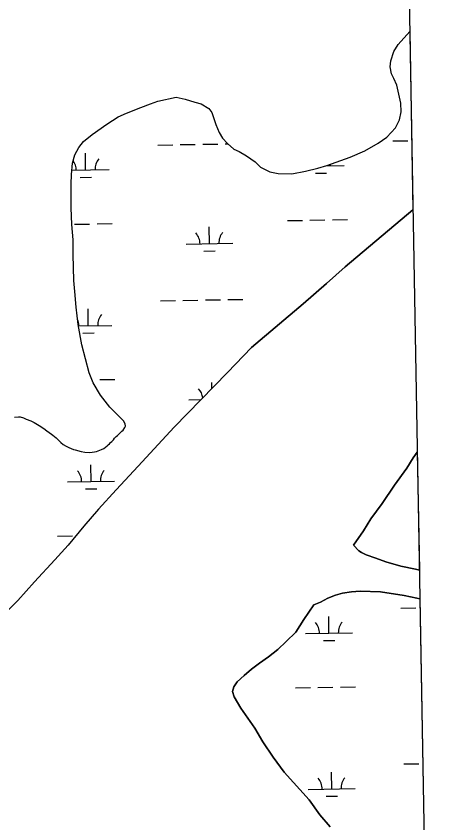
# Model space of a CAD drawing. Extents: x 3892998 to 3931244, y 278583 to 304547.
# Drawn here: x 3928019 to 3928937, y 299093 to 300816 of the extents above; entities that cross this region are included whole.
import ezdxf

# ---------------------------------------------------------------- set-up
doc = ezdxf.new("R2010")
doc.units = 0
for name, color, linetype in [('V-GRID-FRAM', 7, 'Continuous'), ('V-TOPO-SHOR', 7, 'Continuous'), ('V-WETL-SWMP', 7, 'Continuous')]:
    doc.layers.add(name, color=color, linetype=linetype)

msp = doc.modelspace()

# ---------------------------------------------------------------- linework, layer by layer
at = {"layer": 'V-GRID-FRAM'}
msp.add_lwpolyline([(3896958.4, 302195.2), (3928823.6, 302746.7), (3929146.3, 284567.1), (3897265.1, 284015.2), (3896958.4, 302195.2)], dxfattribs=at)
at = {"layer": 'V-TOPO-SHOR'}
for points in [[(3928246.8, 299931.8), (3928250.7, 299937.3), (3928252.1, 299940.7), (3928251.4, 299945.4), (3928247.5, 299952), (3928218.7, 299981.2), (3928198.6, 300006.8), (3928182.8, 300032.9), (3928174.2, 300054.5), (3928159, 300113.8), (3928150.8, 300157.9), (3928146.6, 300194.9), (3928143.6, 300227.7), (3928141.8, 300251.3), (3928140.2, 300307.3), (3928140, 300338.4), (3928137.2, 300371.4), (3928136.1, 300406.7), (3928135.9, 300435), (3928135.7, 300457.1), (3928136.8, 300478.1), (3928139, 300502), (3928144.1, 300519.6), (3928152.1, 300535.6), (3928162.6, 300548.2), (3928180.4, 300563), (3928212.2, 300585.2), (3928236.3, 300601), (3928254.1, 300608.6), (3928284.4, 300621.2), (3928305.2, 300628.7), (3928320.9, 300634.5), (3928360, 300642.7), (3928379.3, 300639.1), (3928399.7, 300632.7), (3928413.3, 300628.5), (3928429.3, 300618.6), (3928435.9, 300610), (3928439.1, 300601.7), (3928444.5, 300585), (3928451.4, 300567.9), (3928459.1, 300555.6), (3928469.3, 300544.4), (3928482.9, 300532.3), (3928494.6, 300526.7), (3928510.2, 300518), (3928528.2, 300504.7), (3928540.1, 300493.8), (3928559.9, 300483.7), (3928577.8, 300479.9), (3928606.6, 300479.5), (3928635.7, 300484.7), (3928662.2, 300491.7), (3928681.5, 300497.2), (3928731, 300515.1), (3928762.8, 300528.5), (3928790.8, 300544.9), (3928809.4, 300557.6), (3928827.8, 300577.7), (3928836.1, 300594.7), (3928839.7, 300611.8), (3928839.6, 300630.3), (3928830.4, 300669), (3928824.4, 300682.8), (3928819, 300693), (3928816.8, 300707.5), (3928817.8, 300720.9), (3928824.4, 300740.3), (3928833.9, 300755.5), (3928858.5, 300783)], [(3928355.6, 299938.4), (3928469.5, 300055.2), (3928520.6, 300108.1), (3928630.8, 300201.5), (3928680.6, 300245.3), (3928720.4, 300280.6), (3928865.2, 300402.7)], [(3928015.1, 299959.6), (3928023.5, 299960.7), (3928027.3, 299960.2), (3928034.4, 299958.1), (3928040.1, 299955.7)], [(3928040.1, 299955.7), (3928049.7, 299951.7), (3928056.7, 299948.3), (3928067.5, 299942.2), (3928077.7, 299935.2), (3928084.3, 299930.5), (3928093.8, 299923.2), (3928096.7, 299920.9), (3928103.6, 299915.2), (3928106.1, 299913.2), (3928108.7, 299910.9), (3928111.2, 299908.3), (3928113.7, 299905.9), (3928118.8, 299901.6), (3928125.4, 299897.6), (3928131.2, 299894.9), (3928141.1, 299890.8), (3928144.6, 299890), (3928157.1, 299886.5), (3928164.8, 299885.1), (3928175.7, 299884.5), (3928185.4, 299885.5), (3928190.3, 299886.7), (3928197.1, 299889.1), (3928200.7, 299890.3), (3928205.6, 299893.1), (3928208.9, 299895.6), (3928212.8, 299898.4), (3928215.1, 299900.6), (3928217.4, 299902.8), (3928220.1, 299905.3), (3928222.4, 299907.8), (3928226, 299911.6), (3928228.3, 299914.5), (3928232.3, 299918.2), (3928234.9, 299920.4), (3928237.9, 299923.6), (3928240.6, 299926.1), (3928244.2, 299929.6), (3928246.8, 299931.8)], [(3928355.6, 299938.4), (3928279.2, 299854.7), (3928232, 299804.8), (3928194.1, 299763.5), (3928163.3, 299727.1), (3928129.6, 299686.5), (3928101, 299654.7), (3928057.8, 299607.7), (3928022.1, 299568.2), (3927986.5, 299532.6), (3927945.2, 299492.1), (3927889.6, 299436.4), (3927842.9, 299394.9), (3927778.7, 299338.4), (3927743.6, 299310), (3927710.4, 299281.5), (3927675.6, 299249.3), (3927649.8, 299225.6), (3927607.6, 299187.3), (3927573, 299155.6), (3927530.2, 299116.7), (3927489.4, 299077.8)], [(3928874.4, 299884.6), (3928865.9, 299872.6), (3928851.9, 299850.5), (3928826, 299814.5), (3928799.2, 299775), (3928775.5, 299742.6), (3928759.6, 299716.9), (3928738.2, 299686.3)], [(3928738.2, 299686.3), (3928749.7, 299674), (3928755, 299670.5), (3928765.1, 299666), (3928786.1, 299658.3), (3928807.6, 299650.7), (3928839, 299641.7), (3928870.4, 299634.9), (3928878.9, 299632.9)], [(3928880, 299571.7), (3928873.5, 299573.3), (3928846.1, 299578.6), (3928795.6, 299586.9), (3928752.6, 299587.9), (3928733.8, 299587), (3928715.1, 299583.9), (3928700, 299579.5), (3928683.5, 299573.2), (3928667.8, 299564.8), (3928653.4, 299559.1)], [(3928653.4, 299559.1), (3928632.6, 299527.3), (3928615.1, 299500.6), (3928594.7, 299480.8), (3928576.5, 299463.2), (3928557, 299448.1), (3928537.6, 299434), (3928520.6, 299421.7), (3928505.2, 299408.2), (3928490.4, 299394.5), (3928482.8, 299383.5), (3928480.3, 299373.8), (3928483.7, 299362.5), (3928498, 299338), (3928527.8, 299295.8), (3928544.8, 299266), (3928567.2, 299233.4), (3928590.5, 299201.3), (3928643.4, 299142.2), (3928666.8, 299110.3), (3928688.4, 299084.7)]]:
    msp.add_lwpolyline(points, dxfattribs=at)
at = {"layer": 'V-WETL-SWMP'}
for p, q in [((3928833.9, 300755.5), (3928858.5, 300783)), ((3928858.5, 300783), (3928865.2, 300402.7)), ((3928824.4, 300740.3), (3928833.9, 300755.5)), ((3928817.8, 300720.9), (3928824.4, 300740.3)), ((3928816.8, 300707.5), (3928817.8, 300720.9)), ((3928819, 300693), (3928816.8, 300707.5)), ((3928824.4, 300682.8), (3928819, 300693)), ((3928830.4, 300669), (3928824.4, 300682.8)), ((3928839.6, 300630.3), (3928830.4, 300669)), ((3928305.2, 300628.7), (3928320.9, 300634.5)), ((3928320.9, 300634.5), (3928360, 300642.7)), ((3928360, 300642.7), (3928379.3, 300639.1)), ((3928379.3, 300639.1), (3928399.7, 300632.7)), ((3928399.7, 300632.7), (3928413.3, 300628.5)), ((3928839.7, 300611.8), (3928839.6, 300630.3)), ((3928254.1, 300608.6), (3928284.4, 300621.2)), ((3928284.4, 300621.2), (3928305.2, 300628.7)), ((3928413.3, 300628.5), (3928429.3, 300618.6)), ((3928429.3, 300618.6), (3928435.9, 300610)), ((3928212.2, 300585.2), (3928236.3, 300601)), ((3928236.3, 300601), (3928254.1, 300608.6)), ((3928435.9, 300610), (3928439.1, 300601.7)), ((3928439.1, 300601.7), (3928444.5, 300585)), ((3928836.1, 300594.7), (3928839.7, 300611.8)), ((3928180.4, 300563), (3928212.2, 300585.2)), ((3928444.5, 300585), (3928451.4, 300567.9)), ((3928809.4, 300557.6), (3928827.8, 300577.7)), ((3928827.8, 300577.7), (3928836.1, 300594.7)), ((3928162.6, 300548.2), (3928180.4, 300563)), ((3928451.4, 300567.9), (3928459.1, 300555.6)), ((3928152.1, 300535.6), (3928162.6, 300548.2)), ((3928416.5, 300542.5), (3928448.5, 300543)), ((3928459.1, 300555.6), (3928469.3, 300544.4)), ((3928464.5, 300543.3), (3928470.4, 300543.4)), ((3928469.3, 300544.4), (3928482.9, 300532.3)), ((3928762.8, 300528.5), (3928790.8, 300544.9)), ((3928790.8, 300544.9), (3928809.4, 300557.6)), ((3928822.3, 300549.5), (3928854.3, 300550.1)), ((3928144.1, 300519.6), (3928152.1, 300535.6)), ((3928320.5, 300540.8), (3928352.5, 300541.4)), ((3928368.5, 300541.7), (3928400.5, 300542.2)), ((3928482.9, 300532.3), (3928494.6, 300526.7)), ((3928494.6, 300526.7), (3928510.2, 300518)), ((3928731, 300515.1), (3928762.8, 300528.5)), ((3928139, 300502), (3928144.1, 300519.6)), ((3928166.8, 300487.4), (3928166.2, 300523.4)), ((3928510.2, 300518), (3928528.2, 300504.7)), ((3928681.5, 300497.2), (3928731, 300515.1)), ((3928136.8, 300478.1), (3928139, 300502)), ((3928528.2, 300504.7), (3928540.1, 300493.8)), ((3928540.1, 300493.8), (3928559.9, 300483.7)), ((3928635.7, 300484.7), (3928662.2, 300491.7)), ((3928662.2, 300491.7), (3928681.5, 300497.2)), ((3928678.2, 300496.3), (3928718.6, 300497)), ((3928135.7, 300457.1), (3928136.8, 300478.1)), ((3928137.6, 300486.9), (3928216.8, 300488.3)), ((3928559.9, 300483.7), (3928577.8, 300479.9)), ((3928577.8, 300479.9), (3928606.6, 300479.5)), ((3928606.6, 300479.5), (3928635.7, 300484.7)), ((3928656.9, 300480.5), (3928680.9, 300480.9)), ((3928135.9, 300435), (3928135.7, 300457.1)), ((3928155.1, 300471.8), (3928179.1, 300472.2)), ((3928136.1, 300406.7), (3928135.9, 300435)), ((3928137.2, 300371.4), (3928136.1, 300406.7)), ((3928865.2, 300402.7), (3928720.4, 300280.6)), ((3928140, 300338.4), (3928137.2, 300371.4)), ((3928143.4, 300371.6), (3928175.4, 300372.1)), ((3928191.4, 300372.4), (3928223.4, 300372.9)), ((3928597.2, 300379.4), (3928629.2, 300380)), ((3928645.2, 300380.2), (3928677.2, 300380.8)), ((3928693.2, 300381.1), (3928725.2, 300381.6)), ((3928431, 300330.1), (3928430.4, 300366.1)), ((3928140.2, 300307.3), (3928140, 300338.4)), ((3928381, 300329.2), (3928481, 300331)), ((3928141.8, 300251.3), (3928140.2, 300307.3)), ((3928419.3, 300314.5), (3928443.3, 300314.9)), ((3928720.4, 300280.6), (3928680.6, 300245.3)), ((3928143.6, 300227.7), (3928141.8, 300251.3)), ((3928680.6, 300245.3), (3928630.8, 300201.5)), ((3928146.6, 300194.9), (3928143.6, 300227.7)), ((3928326.2, 300208.2), (3928358.2, 300208.8)), ((3928374.2, 300209), (3928406.2, 300209.6)), ((3928422.2, 300209.9), (3928454.2, 300210.4)), ((3928470.2, 300210.7), (3928502.2, 300211.2)), ((3928630.8, 300201.5), (3928520.6, 300108.1)), ((3928150.8, 300157.9), (3928146.6, 300194.9)), ((3928172.5, 300154.8), (3928171.9, 300190.8)), ((3928159, 300113.8), (3928150.8, 300157.9)), ((3928151.4, 300154.4), (3928222.5, 300155.7)), ((3928160.8, 300139.2), (3928184.8, 300139.6)), ((3928174.2, 300054.5), (3928159, 300113.8)), ((3928520.6, 300108.1), (3928469.5, 300055.2)), ((3928182.8, 300032.9), (3928174.2, 300054.5)), ((3928469.5, 300055.2), (3928355.6, 299938.4)), ((3928180.2, 300039.5), (3928181.1, 300039.5)), ((3928198.6, 300006.8), (3928182.8, 300032.9)), ((3928197.1, 300039.8), (3928229.1, 300040.3)), ((3928436.3, 300021.1), (3928436.1, 300033.5)), ((3928218.7, 299981.2), (3928198.6, 300006.8)), ((3928386.8, 299996.6), (3928412.9, 299997.1)), ((3928247.5, 299952), (3928218.7, 299981.2)), ((3928015.1, 299959.6), (3928023.5, 299960.7)), ((3928023.5, 299960.7), (3928027.3, 299960.2)), ((3928027.3, 299960.2), (3928034.4, 299958.1)), ((3928034.4, 299958.1), (3928040.1, 299955.7)), ((3928040.1, 299955.7), (3928049.7, 299951.7)), ((3928049.7, 299951.7), (3928056.7, 299948.3)), ((3928056.7, 299948.3), (3928067.5, 299942.2)), ((3928067.5, 299942.2), (3928077.7, 299935.2)), ((3928251.4, 299945.4), (3928247.5, 299952)), ((3928250.7, 299937.3), (3928252.1, 299940.7)), ((3928252.1, 299940.7), (3928251.4, 299945.4)), ((3928077.7, 299935.2), (3928084.3, 299930.5)), ((3928084.3, 299930.5), (3928093.8, 299923.2)), ((3928093.8, 299923.2), (3928096.7, 299920.9)), ((3928234.9, 299920.4), (3928237.9, 299923.6)), ((3928237.9, 299923.6), (3928240.6, 299926.1)), ((3928240.6, 299926.1), (3928244.2, 299929.6)), ((3928244.2, 299929.6), (3928246.8, 299931.8)), ((3928246.8, 299931.8), (3928250.7, 299937.3)), ((3928355.6, 299938.4), (3928279.2, 299854.7)), ((3928096.7, 299920.9), (3928103.6, 299915.2)), ((3928103.6, 299915.2), (3928106.1, 299913.2)), ((3928106.1, 299913.2), (3928108.7, 299910.9)), ((3928108.7, 299910.9), (3928111.2, 299908.3)), ((3928111.2, 299908.3), (3928113.7, 299905.9)), ((3928113.7, 299905.9), (3928118.8, 299901.6)), ((3928220.1, 299905.3), (3928222.4, 299907.8)), ((3928222.4, 299907.8), (3928226, 299911.6)), ((3928226, 299911.6), (3928228.3, 299914.5)), ((3928228.3, 299914.5), (3928232.3, 299918.2)), ((3928232.3, 299918.2), (3928234.9, 299920.4)), ((3928118.8, 299901.6), (3928125.4, 299897.6)), ((3928125.4, 299897.6), (3928131.2, 299894.9)), ((3928131.2, 299894.9), (3928141.1, 299890.8)), ((3928141.1, 299890.8), (3928144.6, 299890)), ((3928144.6, 299890), (3928157.1, 299886.5)), ((3928190.3, 299886.7), (3928197.1, 299889.1)), ((3928197.1, 299889.1), (3928200.7, 299890.3)), ((3928200.7, 299890.3), (3928205.6, 299893.1)), ((3928205.6, 299893.1), (3928208.9, 299895.6)), ((3928208.9, 299895.6), (3928212.8, 299898.4)), ((3928212.8, 299898.4), (3928215.1, 299900.6)), ((3928215.1, 299900.6), (3928217.4, 299902.8)), ((3928217.4, 299902.8), (3928220.1, 299905.3)), ((3928157.1, 299886.5), (3928164.8, 299885.1)), ((3928164.8, 299885.1), (3928175.7, 299884.5)), ((3928175.7, 299884.5), (3928185.4, 299885.5)), ((3928185.4, 299885.5), (3928190.3, 299886.7)), ((3928851.9, 299850.5), (3928865.9, 299872.6)), ((3928865.9, 299872.6), (3928874.4, 299884.6)), ((3928874.4, 299884.6), (3928878.9, 299632.9)), ((3928178.3, 299822.2), (3928177.7, 299858.2)), ((3928279.2, 299854.7), (3928232, 299804.8)), ((3928826, 299814.5), (3928851.9, 299850.5)), ((3928128.3, 299821.3), (3928228.3, 299823)), ((3928166.6, 299806.5), (3928190.6, 299806.9)), ((3928232, 299804.8), (3928194.1, 299763.5)), ((3928799.2, 299775), (3928826, 299814.5)), ((3928775.5, 299742.6), (3928799.2, 299775)), ((3928194.1, 299763.5), (3928163.3, 299727.1)), ((3928759.6, 299716.9), (3928775.5, 299742.6)), ((3928163.3, 299727.1), (3928129.6, 299686.5)), ((3928738.2, 299686.3), (3928759.6, 299716.9)), ((3928106.9, 299705.5), (3928138.9, 299706)), ((3928129.6, 299686.5), (3928101, 299654.7)), ((3928749.7, 299674), (3928738.2, 299686.3)), ((3928755, 299670.5), (3928749.7, 299674)), ((3928765.1, 299666), (3928755, 299670.5)), ((3928786.1, 299658.3), (3928765.1, 299666)), ((3928101, 299654.7), (3928057.8, 299607.7)), ((3928807.6, 299650.7), (3928786.1, 299658.3)), ((3928839, 299641.7), (3928807.6, 299650.7)), ((3928870.4, 299634.9), (3928839, 299641.7)), ((3928878.9, 299632.9), (3928870.4, 299634.9)), ((3928057.8, 299607.7), (3928022.1, 299568.2)), ((3928683.5, 299573.2), (3928700, 299579.5)), ((3928700, 299579.5), (3928715.1, 299583.9)), ((3928715.1, 299583.9), (3928733.8, 299587)), ((3928733.8, 299587), (3928752.6, 299587.9)), ((3928752.6, 299587.9), (3928795.6, 299586.9)), ((3928795.6, 299586.9), (3928846.1, 299578.6)), ((3928846.1, 299578.6), (3928873.5, 299573.3)), ((3928022.1, 299568.2), (3927986.5, 299532.6)), ((3928653.4, 299559.1), (3928667.8, 299564.8)), ((3928667.8, 299564.8), (3928683.5, 299573.2)), ((3928873.5, 299573.3), (3928880, 299571.7)), ((3928880, 299571.7), (3928891.6, 298916)), ((3928632.6, 299527.3), (3928653.4, 299559.1)), ((3928839.6, 299551.6), (3928871.6, 299552.2)), ((3928615.1, 299500.6), (3928632.6, 299527.3)), ((3928685.9, 299498.2), (3928685.3, 299534.2)), ((3928594.7, 299480.8), (3928615.1, 299500.6)), ((3928635.9, 299497.4), (3928735.9, 299499.1)), ((3928576.5, 299463.2), (3928594.7, 299480.8)), ((3928674.2, 299482.6), (3928698.2, 299483)), ((3928557, 299448.1), (3928576.5, 299463.2)), ((3928537.6, 299434), (3928557, 299448.1)), ((3928520.6, 299421.7), (3928537.6, 299434)), ((3928490.4, 299394.5), (3928505.2, 299408.2)), ((3928505.2, 299408.2), (3928520.6, 299421.7)), ((3928482.8, 299383.5), (3928490.4, 299394.5)), ((3928480.3, 299373.8), (3928482.8, 299383.5)), ((3928483.7, 299362.5), (3928480.3, 299373.8)), ((3928614.5, 299381.5), (3928646.5, 299382.1)), ((3928662.5, 299382.4), (3928694.5, 299382.9)), ((3928710.5, 299383.2), (3928742.5, 299383.8)), ((3928498, 299338), (3928483.7, 299362.5)), ((3928527.8, 299295.8), (3928498, 299338)), ((3928544.8, 299266), (3928527.8, 299295.8)), ((3928567.2, 299233.4), (3928544.8, 299266)), ((3928590.5, 299201.3), (3928567.2, 299233.4)), ((3928845.3, 299219), (3928877.3, 299219.6)), ((3928643.4, 299142.2), (3928590.5, 299201.3)), ((3928691.7, 299165.6), (3928691, 299201.6)), ((3928641.7, 299164.7), (3928741.6, 299166.5)), ((3928679.9, 299150), (3928703.9, 299150.4)), ((3928666.8, 299110.3), (3928643.4, 299142.2)), ((3928688.4, 299084.7), (3928666.8, 299110.3))]:
    msp.add_line(p, q, dxfattribs=at)
for centre, start, end in [((3928222, 300488.8), 140.2199, 181.7635), ((3928111.5, 300486.9), 0.2199, 34.8771), ((3928723.8, 300497.5), 176.3054, 181.7635), ((3928486.2, 300331.5), 140.2199, 181.7635), ((3928375.7, 300329.6), 0.2199, 41.7635), ((3928117.3, 300154.3), 0.2199, 23.6423), ((3928227.8, 300156.2), 140.2199, 181.7635), ((3928381.5, 299997), 6.2533, 41.7635), ((3928123.1, 299821.7), 0.2199, 41.7635), ((3928233.5, 299823.6), 140.2199, 181.7635), ((3928630.7, 299497.7), 0.2199, 41.7635), ((3928741.1, 299499.7), 140.2199, 181.7635), ((3928636.4, 299165.1), 0.2199, 41.7635), ((3928746.9, 299167), 140.2199, 181.7635)]:
    msp.add_arc(centre, 35.2, start, end, dxfattribs=at)

doc.saveas('drawing.dxf')
